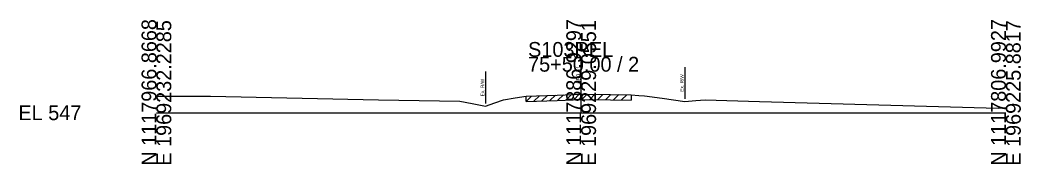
# Model space of a CAD drawing. Extents: x -26 to 163, y -10 to 24518.
# Drawn here: x -25.7 to 162.8, y 23990.3 to 24017.5 of the extents above; entities that cross this region are included whole.
import ezdxf

# ---------------------------------------------------------------- set-up
doc = ezdxf.new("R2010")
doc.units = 0
for name, color, linetype in [('RD_GPK_XS_Cell', 7, 'Continuous'), ('RD_XS_ExGround', 7, 'Continuous'), ('RD_XS_ExPaveRet', 7, 'Continuous'), ('RD_XS_ExRW', 7, 'Continuous'), ('RD_XS_TX_Elev_EX', 7, 'Continuous')]:
    doc.layers.add(name, color=color, linetype=linetype)

msp = doc.modelspace()

# ---------------------------------------------------------------- linework, layer by layer
at = {"layer": 'RD_GPK_XS_Cell'}
for p, q in [((80, 24000), (80, 24010.56)), ((0, 24000), (80, 24000)), ((80, 24000), (160, 24000))]:
    msp.add_line(p, q, dxfattribs=at)
at = {"layer": 'RD_XS_ExGround'}
msp.add_lwpolyline([(0, 24003.1), (10.17, 24003.1), (41.81, 24002.44), (57.16, 24002.19), (59.45, 24001.75), (61.99, 24001.27), (63.71, 24001.87), (65.35, 24002.46), (67.59, 24002.8), (69.61, 24003.1), (75.45, 24003.34), (80, 24003.51), (80.31, 24003.52), (85.5, 24003.45), (89.42, 24003.37), (90.88, 24003.26), (91.96, 24003.17), (95.25, 24002.73), (99.55, 24002.14), (101.58, 24002.3), (103.35, 24002.43), (113.56, 24002.11), (158.55, 24000.86), (160, 24001.02)], dxfattribs=at)
at = {"layer": 'RD_XS_ExPaveRet'}
for p, q in [((69.61, 24002.1), (70.65, 24003.14)), ((69.61, 24002.1), (69.61, 24003.1)), ((69.61, 24002.1), (75.45, 24002.34)), ((71.11, 24002.16), (72.15, 24003.2)), ((72.61, 24002.22), (73.65, 24003.27)), ((74.11, 24002.29), (75.15, 24003.33)), ((75.45, 24002.34), (80, 24002.51)), ((75.61, 24002.35), (76.65, 24003.39)), ((77.11, 24002.4), (78.15, 24003.44)), ((78.61, 24002.46), (79.65, 24003.5)), ((80, 24002.51), (80.31, 24002.52)), ((80.11, 24002.51), (81.11, 24003.51)), ((80.31, 24002.52), (85.5, 24002.45)), ((81.61, 24002.5), (82.6, 24003.49)), ((83.11, 24002.48), (84.1, 24003.47)), ((84.61, 24002.46), (85.6, 24003.44)), ((85.5, 24002.45), (89.42, 24002.37)), ((86.11, 24002.43), (87.09, 24003.42)), ((87.61, 24002.41), (88.59, 24003.39)), ((89.42, 24003.37), (89.42, 24002.37))]:
    msp.add_line(p, q, dxfattribs=at)
at = {"layer": 'RD_XS_ExRW'}
for p, q in [((61.99, 24007.77), (61.99, 24001.77)), ((99.55, 24008.64), (99.55, 24002.64))]:
    msp.add_line(p, q, dxfattribs=at)

# ---------------------------------------------------------------- texts
at = {"layer": 'RD_GPK_XS_Cell'}
for s, p in [('N 1117966.8668', (0, 23990)), ('E 1969232.2285', (2.8, 23990)), ('N 1117886.9297', (80, 23990)), ('E 1969229.0551', (82.8, 23990)), ('N 1117806.9927', (160, 23990)), ('E 1969225.8817', (162.8, 23990))]:
    msp.add_text(s, height=2.8, rotation=90, dxfattribs=at).set_placement(p)
for s, p in [('S103REL', (70, 24010.56)), ('75+50.00 / 2', (70, 24007.76)), ('EL 547', (-26, 23998.6))]:
    msp.add_text(s, height=2.8, dxfattribs=at).set_placement(p)
at = {"layer": 'RD_XS_ExRW'}
for p in [(61.74, 24003.11), (99.3, 24003.98)]:
    msp.add_text('Ex. R/W ', height=0.65, rotation=90, dxfattribs=at).set_placement(p)
at = {"layer": 'RD_XS_TX_Elev_EX'}
msp.add_text('550.51', height=0.8, rotation=90, dxfattribs=at).set_placement((79.9, 24005.51))

doc.saveas('drawing.dxf')
